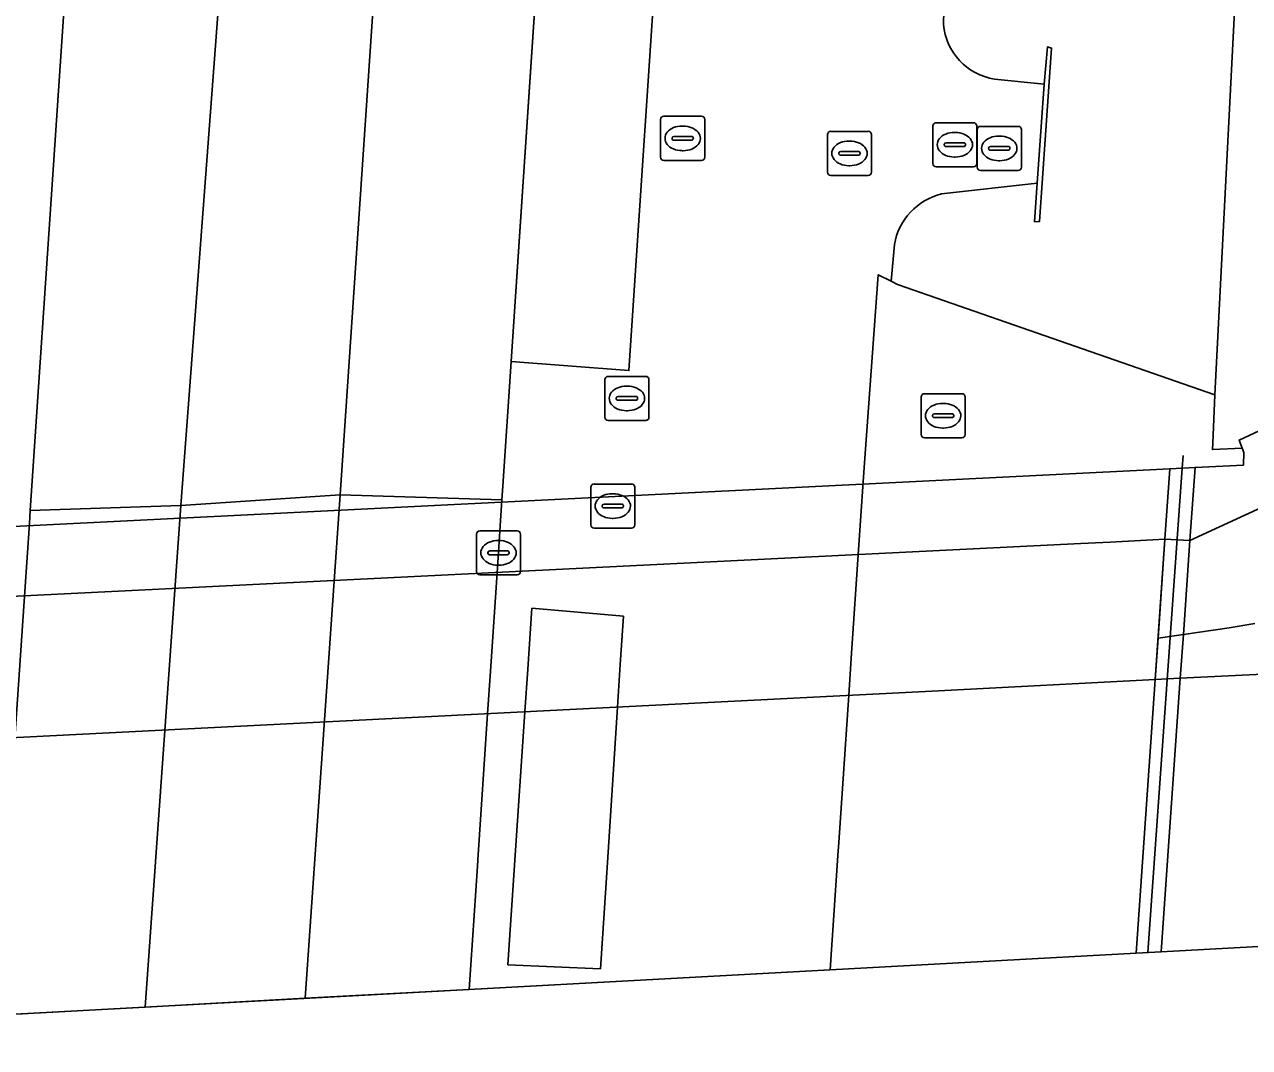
# Model space of a CAD drawing. Extents: x 161848 to 162726, y 385382 to 386521.
# Drawn here: x 161862.51 to 161890.32, y 385383.36 to 385406.58 of the extents above; entities that cross this region are included whole.
import ezdxf

# ---------------------------------------------------------------- set-up
doc = ezdxf.new("R2010")
doc.units = 0
for name, color, linetype in [('IMGEO_Berm_groen', 7, 'Continuous'), ('IMGEO_Dek', 7, 'Continuous'), ('IMGEO_Fietspad_gesloten', 7, 'Continuous'), ('IMGEO_Fietspad_open', 7, 'Continuous'), ('IMGEO_Kolk', 7, 'Continuous'), ('IMGEO_Lijnafwatering', 7, 'Continuous'), ('IMGEO_Muur', 7, 'Continuous'), ('IMGEO_Pijler', 7, 'Continuous'), ('IMGEO_Rijbaan_lokaal_gesloten', 7, 'Continuous'), ('IMGEO_Rijbaan_lokaal_open', 7, 'Continuous'), ('IMGEO_Rijbaan_regionaal_gesloten', 7, 'Continuous'), ('IMGEO_Rioolput', 7, 'Continuous'), ('IMGEO_Terreindeel_open', 7, 'Continuous'), ('IMGEO_Verkeerseiland_gesloten', 7, 'Continuous'), ('IMGEO_Voetpad_gesloten', 7, 'Continuous'), ('IMGEO_Voetpad_open', 7, 'Continuous')]:
    doc.layers.add(name, color=color, linetype=linetype)

msp = doc.modelspace()

# ---------------------------------------------------------------- linework, layer by layer
at = {"layer": 'IMGEO_Berm_groen'}
for points in [[(161850.04, 385383.453), (161861.874, 385384.098), (161862.08, 385387.158), (161862.297, 385390.387), (161862.363, 385391.376), (161862.52, 385393.716), (161862.624, 385395.254), (161862.644, 385395.551), (161869.28, 385494.353), (161879.601, 385646.755), (161879.855, 385650.506), (161886.734, 385752.082)], [(161889.684, 385463.956), (161890.199, 385457.665), (161889.314, 385454.567), (161890.609, 385419.133), (161889.536, 385398.181), (161889.487, 385397.081), (161889.481, 385396.936), (161890.156, 385396.971), (161890.087, 385397.152), (161896.143, 385399.974), (161896.033, 385401.329), (161898.036, 385401.558), (161897.908, 385403.12), (161897.454, 385408.45), (161895.93, 385425.832), (161895.721, 385428.338), (161889.735, 385500.002)], [(161878.065, 385466.37), (161877.654, 385460.214), (161879.63, 385456.949), (161879.011, 385447.685), (161876.827, 385447.831), (161874.991, 385420.342), (161877.662, 385420.152), (161877.175, 385412.843), (161878.851, 385412.708), (161878.681, 385410.589), (161877.033, 385410.721), (161876.972, 385409.809), (161876.952, 385409.509), (161876.234, 385398.727), (161873.561, 385398.933), (161873.372, 385396.104), (161873.351, 385395.793), (161873.249, 385394.253), (161873.092, 385391.909), (161873.027, 385390.938), (161872.806, 385387.626), (161872.796, 385387.478), (161872.61, 385384.683)], [(161882.261, 385401.592), (161882.186, 385400.756), (161882.33, 385400.684), (161889.536, 385398.181), (161890.609, 385419.133), (161889.314, 385454.567)], [(161883.754, 385422.576), (161883.375, 385406.584)], [(161883.375, 385406.584), (161883.754, 385422.576)], [(161884.532, 385405.345), (161885.66, 385405.227), (161885.734, 385406.075), (161885.828, 385406.048), (161885.556, 385402.113), (161885.441, 385402.105), (161885.503, 385402.986), (161883.334, 385402.738)], [(161883.334, 385402.738), (161885.503, 385402.986), (161885.66, 385405.227), (161884.532, 385405.345)], [(161872.61, 385384.683), (161880.805, 385385.13), (161880.98, 385387.722), (161881, 385388.019), (161881.225, 385391.36), (161881.29, 385392.318), (161881.448, 385394.663), (161881.552, 385396.205), (161881.574, 385396.528), (161881.895, 385400.903), (161882.186, 385400.756), (161882.261, 385401.592)]]:
    msp.add_lwpolyline(points, dxfattribs=at)
msp.add_lwpolyline([(161875.975, 385391.09), (161875.745, 385387.566), (161875.588, 385385.15), (161873.489, 385385.242), (161873.64, 385387.503), (161873.873, 385390.982), (161873.938, 385391.952), (161874.031, 385393.335), (161876.109, 385393.153), (161876.038, 385392.056)], close=True, dxfattribs=at)
for centre, radius, start, end in [((161884.75, 385406.708), 1.381, 185.1688, 260.911), ((161884.75, 385406.708), 1.381, 185.1688, 260.911), ((161883.674, 385401.344), 1.435, 103.7097, 170.0587), ((161883.674, 385401.344), 1.435, 103.7097, 170.0587)]:
    msp.add_arc(centre, radius, start, end, dxfattribs=at)
at = {"layer": 'IMGEO_Dek'}
msp.add_lwpolyline([(161887.752, 385385.508), (161888.183, 385391.717), (161888.404, 385394.899), (161888.515, 385396.498), (161856.638, 385394.908), (161849.156, 385394.524), (161848.414, 385383.364)], close=True, dxfattribs=at)
at = {"layer": 'IMGEO_Fietspad_gesloten'}
msp.add_lwpolyline([(161848.836, 385389.717), (161857.252, 385390.146), (161883.265, 385391.462), (161888.183, 385391.717), (161888.404, 385394.899), (161887.156, 385394.837), (161886.497, 385394.804), (161856.994, 385393.345), (161849.05, 385392.931)], close=True, dxfattribs=at)
at = {"layer": 'IMGEO_Fietspad_open'}
msp.add_lwpolyline([(161898.003, 385399.035), (161888.971, 385394.873), (161888.821, 385392.739), (161889.858, 385392.887), (161890.445, 385392.986)], dxfattribs=at)
msp.add_lwpolyline([(161888.971, 385394.873), (161888.404, 385394.899), (161888.248, 385392.657), (161888.821, 385392.739)], close=True, dxfattribs=at)
at = {"layer": 'IMGEO_Kolk'}
for p, q in [((161872.848, 385395.092), (161873.7, 385395.092)), ((161872.773, 385394.166), (161872.773, 385395.018)), ((161873.261, 385394.872), (161873.286, 385394.872)), ((161873.774, 385395.018), (161873.774, 385394.166)), ((161873.032, 385394.586), (161873.032, 385394.598)), ((161873.47, 385394.549), (161873.072, 385394.549)), ((161873.075, 385394.635), (161873.473, 385394.635)), ((161873.516, 385394.598), (161873.516, 385394.586)), ((161873.284, 385394.312), (161873.259, 385394.312)), ((161873.7, 385394.092), (161872.848, 385394.092))]:
    msp.add_line(p, q, dxfattribs=at)
for points in [[(161872.848, 385395.092), (161873.7, 385395.092)], [(161872.773, 385394.166), (161872.773, 385395.018)], [(161873.774, 385395.018), (161873.774, 385394.166)], [(161873.7, 385394.092), (161872.848, 385394.092)]]:
    msp.add_lwpolyline(points, dxfattribs=at)
for centre, radius, start, end in [((161872.85, 385395.016), 0.0765, 91.552, 178.448), ((161872.85, 385395.016), 0.0765, 91.552, 178.448), ((161873.698, 385395.016), 0.0765, 1.552, 88.448), ((161873.698, 385395.016), 0.0765, 1.552, 88.448), ((161873.072, 385394.595), 0.0403, 85.8775, 175.7526), ((161873.069, 385394.585), 0.0366, 178.938, 274.7102), ((161873.473, 385394.592), 0.043, 264.8664, 352.4533), ((161873.477, 385394.597), 0.0386, 1.7309, 96.639), ((161872.85, 385394.168), 0.0765, 181.552, 268.448), ((161872.85, 385394.168), 0.0765, 181.552, 268.448), ((161873.698, 385394.168), 0.0765, 271.552, 358.448), ((161873.698, 385394.168), 0.0765, 271.552, 358.448)]:
    msp.add_arc(centre, radius, start, end, dxfattribs=at)
for centre, major_axis, ratio, start_param, end_param in [((161873.26, 385394.592), (-0.387, 0.002), 0.722429, 4.712389, 7.853982), ((161873.285, 385394.592), (-0.39, 0.002), 0.717154, 1.570796, 4.712389)]:
    msp.add_ellipse(centre, major_axis=major_axis, ratio=ratio, start_param=start_param, end_param=end_param, dxfattribs=at)
at = {"layer": 'IMGEO_Lijnafwatering'}
msp.add_lwpolyline([(161888.014, 385385.522), (161888.797, 385396.512), (161888.818, 385396.802)], dxfattribs=at)
at = {"layer": 'IMGEO_Muur'}
msp.add_lwpolyline([(161885.503, 385402.986), (161885.441, 385402.105), (161885.556, 385402.113), (161885.828, 385406.048), (161885.734, 385406.075), (161885.66, 385405.227)], close=True, dxfattribs=at)
at = {"layer": 'IMGEO_Pijler'}
msp.add_lwpolyline([(161875.975, 385391.09), (161876.038, 385392.056), (161876.109, 385393.153), (161874.031, 385393.335), (161873.938, 385391.952), (161873.873, 385390.982), (161873.64, 385387.503), (161873.489, 385385.242), (161875.588, 385385.15), (161875.745, 385387.566)], close=True, dxfattribs=at)
at = {"layer": 'IMGEO_Rijbaan_lokaal_gesloten'}
msp.add_lwpolyline([(161905.67, 385388.291), (161911.705, 385387.707), (161912.156, 385387.662), (161912.189, 385390.919), (161911.594, 385390.983), (161909.603, 385391.157), (161894.348, 385392.038), (161893.136, 385391.961), (161888.752, 385391.744), (161888.317, 385385.539), (161900.334, 385386.194), (161903.538, 385386.065)], dxfattribs=at)
msp.add_lwpolyline([(161887.752, 385385.508), (161888.183, 385391.717), (161883.265, 385391.462), (161857.252, 385390.146), (161848.836, 385389.717), (161848.414, 385383.364)], close=True, dxfattribs=at)
at = {"layer": 'IMGEO_Rijbaan_lokaal_open'}
msp.add_lwpolyline([(161888.317, 385385.539), (161888.752, 385391.744), (161888.183, 385391.717), (161887.752, 385385.508)], close=True, dxfattribs=at)
at = {"layer": 'IMGEO_Rijbaan_regionaal_gesloten'}
for points in [[(161883.172, 385646.619), (161879.601, 385646.755), (161869.28, 385494.353), (161862.644, 385395.551), (161866.06, 385395.668), (161870.754, 385457.834)], [(161886.367, 385646.496), (161883.172, 385646.619), (161870.754, 385457.834), (161866.06, 385395.668), (161869.681, 385395.908), (161877.461, 385510.837)], [(161865.253, 385384.282), (161868.885, 385384.48), (161869.681, 385395.908), (161866.06, 385395.668)], [(161872.61, 385384.683), (161872.796, 385387.478), (161872.806, 385387.626), (161873.027, 385390.938), (161873.092, 385391.909), (161873.249, 385394.253), (161873.351, 385395.793), (161869.681, 385395.908), (161868.885, 385384.48)], [(161861.874, 385384.098), (161865.253, 385384.282), (161866.06, 385395.668), (161862.644, 385395.551), (161862.624, 385395.254), (161862.52, 385393.716), (161862.363, 385391.376), (161862.297, 385390.387), (161862.08, 385387.158)]]:
    msp.add_lwpolyline(points, close=True, dxfattribs=at)
msp.add_lwpolyline([(161884.653, 385550.506), (161886.055, 385589.424), (161890.2, 385646.349), (161886.367, 385646.496), (161877.461, 385510.837), (161869.681, 385395.908), (161873.351, 385395.793), (161873.372, 385396.104), (161873.561, 385398.933), (161874.991, 385420.342)], dxfattribs=at)
at = {"layer": 'IMGEO_Rioolput'}
for p, q in [((161876.954, 385403.574), (161876.954, 385404.426)), ((161877.029, 385404.5), (161877.881, 385404.5)), ((161877.442, 385404.28), (161877.467, 385404.28)), ((161877.955, 385404.426), (161877.955, 385403.574)), ((161883.133, 385403.429), (161883.133, 385404.281)), ((161883.208, 385404.355), (161884.06, 385404.355)), ((161884.134, 385404.281), (161884.134, 385403.429)), ((161884.217, 385404.272), (161885.069, 385404.272)), ((161877.213, 385403.994), (161877.213, 385404.006)), ((161877.256, 385404.043), (161877.654, 385404.043)), ((161877.697, 385404.006), (161877.697, 385403.994)), ((161880.741, 385403.233), (161880.741, 385404.085)), ((161880.816, 385404.159), (161881.668, 385404.159)), ((161881.742, 385404.085), (161881.742, 385403.233)), ((161883.621, 385404.135), (161883.646, 385404.135)), ((161884.142, 385403.346), (161884.142, 385404.198)), ((161884.63, 385404.052), (161884.655, 385404.052)), ((161885.143, 385404.198), (161885.143, 385403.346)), ((161877.651, 385403.957), (161877.253, 385403.957)), ((161877.465, 385403.72), (161877.44, 385403.72)), ((161881.043, 385403.702), (161881.441, 385403.702)), ((161881.229, 385403.939), (161881.254, 385403.939)), ((161883.392, 385403.849), (161883.392, 385403.861)), ((161883.83, 385403.812), (161883.432, 385403.812)), ((161883.435, 385403.898), (161883.833, 385403.898)), ((161883.876, 385403.861), (161883.876, 385403.849)), ((161884.401, 385403.766), (161884.401, 385403.778)), ((161884.839, 385403.729), (161884.441, 385403.729)), ((161884.444, 385403.815), (161884.842, 385403.815)), ((161884.885, 385403.778), (161884.885, 385403.766)), ((161877.881, 385403.5), (161877.029, 385403.5)), ((161881, 385403.653), (161881, 385403.665)), ((161881.438, 385403.616), (161881.04, 385403.616)), ((161881.484, 385403.665), (161881.484, 385403.653)), ((161883.644, 385403.575), (161883.619, 385403.575)), ((161884.653, 385403.492), (161884.628, 385403.492)), ((161881.668, 385403.159), (161880.816, 385403.159)), ((161881.252, 385403.379), (161881.227, 385403.379)), ((161884.06, 385403.355), (161883.208, 385403.355)), ((161885.069, 385403.272), (161884.217, 385403.272)), ((161875.689, 385397.671), (161875.689, 385398.523)), ((161875.764, 385398.597), (161876.616, 385398.597)), ((161876.69, 385398.523), (161876.69, 385397.671)), ((161875.991, 385398.14), (161876.389, 385398.14)), ((161876.177, 385398.377), (161876.202, 385398.377)), ((161882.867, 385397.278), (161882.867, 385398.13)), ((161882.942, 385398.204), (161883.794, 385398.204)), ((161883.868, 385398.13), (161883.868, 385397.278)), ((161875.948, 385398.091), (161875.948, 385398.103)), ((161876.386, 385398.054), (161875.988, 385398.054)), ((161876.432, 385398.103), (161876.432, 385398.091)), ((161883.355, 385397.984), (161883.38, 385397.984)), ((161876.616, 385397.597), (161875.764, 385397.597)), ((161876.2, 385397.817), (161876.175, 385397.817)), ((161883.126, 385397.698), (161883.126, 385397.71)), ((161883.564, 385397.661), (161883.166, 385397.661)), ((161883.169, 385397.747), (161883.567, 385397.747)), ((161883.61, 385397.71), (161883.61, 385397.698)), ((161883.378, 385397.424), (161883.353, 385397.424)), ((161883.794, 385397.204), (161882.942, 385397.204)), ((161875.368, 385395.228), (161875.368, 385396.08)), ((161875.443, 385396.154), (161876.295, 385396.154)), ((161875.856, 385395.934), (161875.881, 385395.934)), ((161876.369, 385396.08), (161876.369, 385395.228)), ((161875.627, 385395.648), (161875.627, 385395.66)), ((161875.67, 385395.697), (161876.068, 385395.697)), ((161876.111, 385395.66), (161876.111, 385395.648)), ((161876.065, 385395.611), (161875.667, 385395.611)), ((161875.879, 385395.374), (161875.854, 385395.374)), ((161876.295, 385395.154), (161875.443, 385395.154))]:
    msp.add_line(p, q, dxfattribs=at)
for points in [[(161876.954, 385403.574), (161876.954, 385404.426)], [(161877.029, 385404.5), (161877.881, 385404.5)], [(161877.955, 385404.426), (161877.955, 385403.574)], [(161883.133, 385403.429), (161883.133, 385404.281)], [(161883.208, 385404.355), (161884.06, 385404.355)], [(161884.134, 385404.281), (161884.134, 385403.429)], [(161884.217, 385404.272), (161885.069, 385404.272)], [(161880.741, 385403.233), (161880.741, 385404.085)], [(161880.816, 385404.159), (161881.668, 385404.159)], [(161881.742, 385404.085), (161881.742, 385403.233)], [(161884.142, 385403.346), (161884.142, 385404.198)], [(161885.143, 385404.198), (161885.143, 385403.346)], [(161877.881, 385403.5), (161877.029, 385403.5)], [(161881.668, 385403.159), (161880.816, 385403.159)], [(161884.06, 385403.355), (161883.208, 385403.355)], [(161885.069, 385403.272), (161884.217, 385403.272)], [(161875.689, 385397.671), (161875.689, 385398.523)], [(161875.764, 385398.597), (161876.616, 385398.597)], [(161876.69, 385398.523), (161876.69, 385397.671)], [(161882.867, 385397.278), (161882.867, 385398.13)], [(161882.942, 385398.204), (161883.794, 385398.204)], [(161883.868, 385398.13), (161883.868, 385397.278)], [(161876.616, 385397.597), (161875.764, 385397.597)], [(161883.794, 385397.204), (161882.942, 385397.204)], [(161875.368, 385395.228), (161875.368, 385396.08)], [(161875.443, 385396.154), (161876.295, 385396.154)], [(161876.369, 385396.08), (161876.369, 385395.228)], [(161876.295, 385395.154), (161875.443, 385395.154)]]:
    msp.add_lwpolyline(points, dxfattribs=at)
for centre, radius, start, end in [((161877.031, 385404.424), 0.0765, 91.552, 178.448), ((161877.031, 385404.424), 0.0765, 91.552, 178.448), ((161877.879, 385404.424), 0.0765, 1.552, 88.448), ((161877.879, 385404.424), 0.0765, 1.552, 88.448), ((161883.21, 385404.279), 0.0765, 91.552, 178.448), ((161883.21, 385404.279), 0.0765, 91.552, 178.448), ((161884.058, 385404.279), 0.0765, 1.552, 88.448), ((161884.058, 385404.279), 0.0765, 1.552, 88.448), ((161884.219, 385404.196), 0.0765, 91.552, 178.448), ((161884.219, 385404.196), 0.0765, 91.552, 178.448), ((161885.067, 385404.196), 0.0765, 1.552, 88.448), ((161885.067, 385404.196), 0.0765, 1.552, 88.448), ((161877.253, 385404.003), 0.0403, 85.8775, 175.7526), ((161877.25, 385403.993), 0.0366, 178.938, 274.7102), ((161877.654, 385404), 0.043, 264.8664, 352.4533), ((161877.658, 385404.005), 0.0386, 1.7309, 96.639), ((161880.818, 385404.083), 0.0765, 91.552, 178.448), ((161880.818, 385404.083), 0.0765, 91.552, 178.448), ((161881.666, 385404.083), 0.0765, 1.552, 88.448), ((161881.666, 385404.083), 0.0765, 1.552, 88.448), ((161881.04, 385403.662), 0.0403, 85.8775, 175.7526), ((161881.445, 385403.664), 0.0386, 1.7309, 96.639), ((161883.432, 385403.858), 0.0403, 85.8775, 175.7526), ((161883.429, 385403.848), 0.0366, 178.938, 274.7102), ((161883.833, 385403.855), 0.043, 264.8664, 352.4533), ((161883.837, 385403.86), 0.0386, 1.7309, 96.639), ((161884.441, 385403.775), 0.0403, 85.8775, 175.7526), ((161884.438, 385403.765), 0.0366, 178.938, 274.7102), ((161884.842, 385403.772), 0.043, 264.8664, 352.4533), ((161884.846, 385403.777), 0.0386, 1.7309, 96.639), ((161877.031, 385403.576), 0.0765, 181.552, 268.448), ((161877.031, 385403.576), 0.0765, 181.552, 268.448), ((161877.879, 385403.576), 0.0765, 271.552, 358.448), ((161877.879, 385403.576), 0.0765, 271.552, 358.448), ((161881.037, 385403.652), 0.0366, 178.938, 274.7102), ((161881.441, 385403.659), 0.043, 264.8664, 352.4533), ((161883.21, 385403.431), 0.0765, 181.552, 268.448), ((161883.21, 385403.431), 0.0765, 181.552, 268.448), ((161884.058, 385403.431), 0.0765, 271.552, 358.448), ((161884.058, 385403.431), 0.0765, 271.552, 358.448), ((161880.818, 385403.235), 0.0765, 181.552, 268.448), ((161880.818, 385403.235), 0.0765, 181.552, 268.448), ((161881.666, 385403.235), 0.0765, 271.552, 358.448), ((161881.666, 385403.235), 0.0765, 271.552, 358.448), ((161884.219, 385403.348), 0.0765, 181.552, 268.448), ((161884.219, 385403.348), 0.0765, 181.552, 268.448), ((161885.067, 385403.348), 0.0765, 271.552, 358.448), ((161885.067, 385403.348), 0.0765, 271.552, 358.448), ((161875.766, 385398.521), 0.0765, 91.552, 178.448), ((161875.766, 385398.521), 0.0765, 91.552, 178.448), ((161876.614, 385398.521), 0.0765, 1.552, 88.448), ((161876.614, 385398.521), 0.0765, 1.552, 88.448), ((161875.988, 385398.1), 0.0403, 85.8775, 175.7526), ((161876.393, 385398.102), 0.0386, 1.7309, 96.639), ((161882.944, 385398.128), 0.0765, 91.552, 178.448), ((161882.944, 385398.128), 0.0765, 91.552, 178.448), ((161883.792, 385398.128), 0.0765, 1.552, 88.448), ((161883.792, 385398.128), 0.0765, 1.552, 88.448), ((161875.985, 385398.09), 0.0366, 178.938, 274.7102), ((161876.389, 385398.097), 0.043, 264.8664, 352.4533), ((161875.766, 385397.673), 0.0765, 181.552, 268.448), ((161875.766, 385397.673), 0.0765, 181.552, 268.448), ((161876.614, 385397.673), 0.0765, 271.552, 358.448), ((161876.614, 385397.673), 0.0765, 271.552, 358.448), ((161883.166, 385397.707), 0.0403, 85.8775, 175.7526), ((161883.163, 385397.697), 0.0366, 178.938, 274.7102), ((161883.567, 385397.704), 0.043, 264.8664, 352.4533), ((161883.571, 385397.709), 0.0386, 1.7309, 96.639), ((161882.944, 385397.28), 0.0765, 181.552, 268.448), ((161882.944, 385397.28), 0.0765, 181.552, 268.448), ((161883.792, 385397.28), 0.0765, 271.552, 358.448), ((161883.792, 385397.28), 0.0765, 271.552, 358.448), ((161875.445, 385396.078), 0.0765, 91.552, 178.448), ((161875.445, 385396.078), 0.0765, 91.552, 178.448), ((161876.293, 385396.078), 0.0765, 1.552, 88.448), ((161876.293, 385396.078), 0.0765, 1.552, 88.448), ((161875.667, 385395.657), 0.0403, 85.8775, 175.7526), ((161875.664, 385395.647), 0.0366, 178.938, 274.7102), ((161876.068, 385395.654), 0.043, 264.8664, 352.4533), ((161876.072, 385395.659), 0.0386, 1.7309, 96.639), ((161875.445, 385395.23), 0.0765, 181.552, 268.448), ((161875.445, 385395.23), 0.0765, 181.552, 268.448), ((161876.293, 385395.23), 0.0765, 271.552, 358.448), ((161876.293, 385395.23), 0.0765, 271.552, 358.448)]:
    msp.add_arc(centre, radius, start, end, dxfattribs=at)
for centre, major_axis, ratio, start_param, end_param in [((161877.441, 385404), (-0.387, 0.002), 0.722429, 4.712389, 7.853982), ((161877.466, 385404), (-0.39, 0.002), 0.717154, 1.570796, 4.712389), ((161883.62, 385403.855), (-0.387, 0.002), 0.722429, 4.712389, 7.853982), ((161883.645, 385403.855), (-0.39, 0.002), 0.717154, 1.570796, 4.712389), ((161884.629, 385403.772), (-0.387, 0.002), 0.722429, 4.712389, 7.853982), ((161884.654, 385403.772), (-0.39, 0.002), 0.717154, 1.570796, 4.712389), ((161881.228, 385403.659), (-0.387, 0.002), 0.722429, 4.712389, 7.853982), ((161881.253, 385403.659), (-0.39, 0.002), 0.717154, 1.570796, 4.712389), ((161876.176, 385398.097), (-0.387, 0.002), 0.722429, 4.712389, 7.853982), ((161876.201, 385398.097), (-0.39, 0.002), 0.717154, 1.570796, 4.712389), ((161883.354, 385397.704), (-0.387, 0.002), 0.722429, 4.712389, 7.853982), ((161883.379, 385397.704), (-0.39, 0.002), 0.717154, 1.570796, 4.712389), ((161875.855, 385395.654), (-0.387, 0.002), 0.722429, 4.712389, 7.853982), ((161875.88, 385395.654), (-0.39, 0.002), 0.717154, 1.570796, 4.712389)]:
    msp.add_ellipse(centre, major_axis=major_axis, ratio=ratio, start_param=start_param, end_param=end_param, dxfattribs=at)
at = {"layer": 'IMGEO_Terreindeel_open'}
msp.add_lwpolyline([(161880.805, 385385.13), (161887.752, 385385.508), (161888.183, 385391.717), (161888.248, 385392.657), (161888.404, 385394.899), (161888.515, 385396.498), (161889.087, 385396.526), (161890.185, 385396.581), (161890.196, 385396.866), (161890.156, 385396.971), (161889.481, 385396.936), (161889.487, 385397.081), (161889.536, 385398.181), (161882.33, 385400.684), (161882.186, 385400.756), (161881.895, 385400.903), (161881.574, 385396.528), (161881.552, 385396.205), (161881.448, 385394.663), (161881.29, 385392.318), (161881.225, 385391.36), (161881, 385388.019), (161880.98, 385387.722)], close=True, dxfattribs=at)
at = {"layer": 'IMGEO_Verkeerseiland_gesloten'}
msp.add_lwpolyline([(161890.445, 385392.986), (161889.858, 385392.887), (161888.821, 385392.739), (161888.752, 385391.744), (161893.136, 385391.961), (161894.348, 385392.038)], dxfattribs=at)
msp.add_lwpolyline([(161888.821, 385392.739), (161888.248, 385392.657), (161888.183, 385391.717), (161888.752, 385391.744)], close=True, dxfattribs=at)
at = {"layer": 'IMGEO_Voetpad_gesloten'}
msp.add_lwpolyline([(161849.05, 385392.931), (161856.994, 385393.345), (161886.497, 385394.804), (161887.156, 385394.837), (161888.404, 385394.899), (161888.515, 385396.498), (161856.638, 385394.908), (161849.156, 385394.524)], close=True, dxfattribs=at)
at = {"layer": 'IMGEO_Voetpad_open'}
for points in [[(161873.561, 385398.933), (161876.234, 385398.727), (161876.952, 385409.509), (161876.972, 385409.809), (161877.033, 385410.721), (161876.521, 385410.762), (161876.692, 385412.882), (161877.175, 385412.843), (161877.662, 385420.152), (161874.991, 385420.342)], [(161889.087, 385396.526), (161888.515, 385396.498), (161888.404, 385394.899), (161888.971, 385394.873)]]:
    msp.add_lwpolyline(points, close=True, dxfattribs=at)
msp.add_lwpolyline([(161898.218, 385399.409), (161898.073, 385401.109), (161898.036, 385401.558), (161896.033, 385401.329), (161896.143, 385399.974), (161890.087, 385397.152), (161890.156, 385396.971), (161890.196, 385396.866), (161890.185, 385396.581), (161889.087, 385396.526), (161888.971, 385394.873), (161898.003, 385399.035)], dxfattribs=at)

doc.saveas('drawing.dxf')
